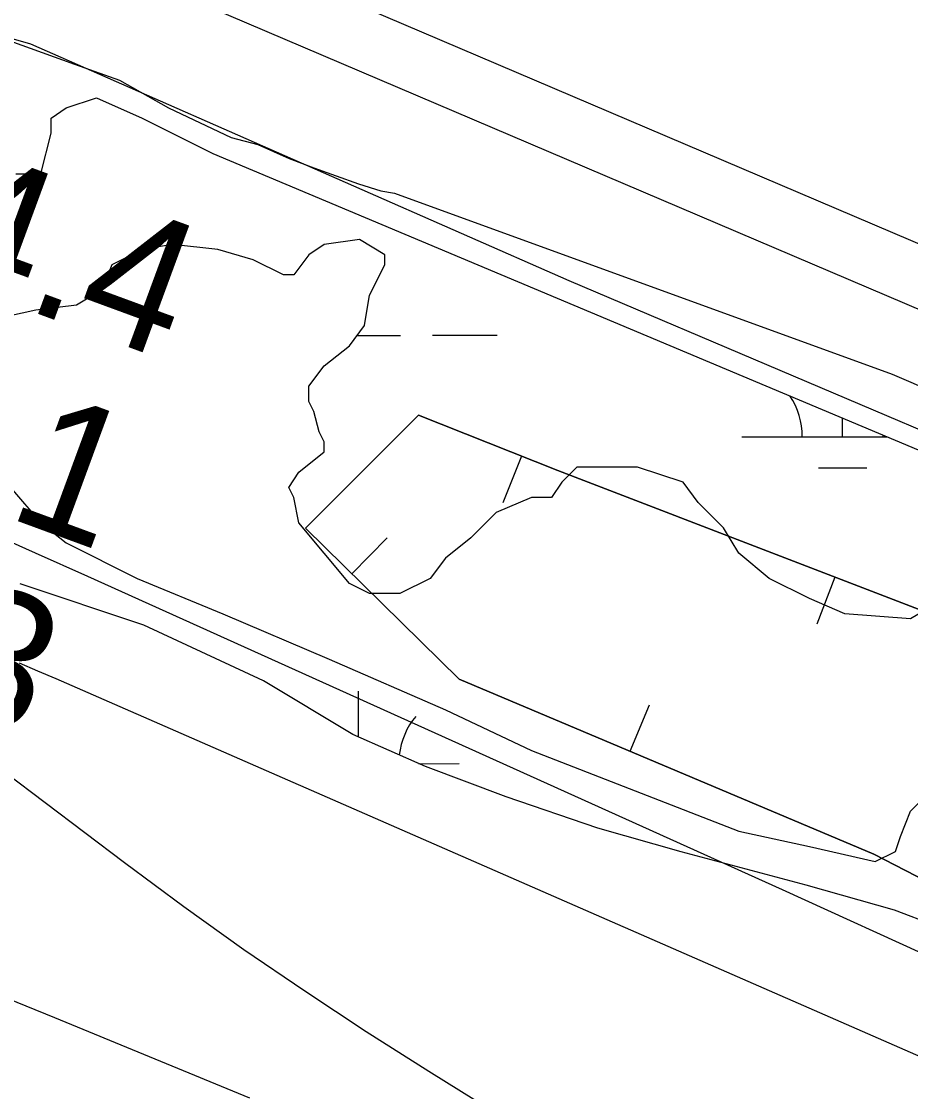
# Model space of a CAD drawing. Extents: x 3329297 to 3367176, y 649250 to 674653.
# Drawn here: x 3337745 to 3338186, y 670619 to 671150 of the extents above; entities that cross this region are included whole.
import ezdxf

# ---------------------------------------------------------------- set-up
doc = ezdxf.new("R2010")
doc.units = 0
for name, color, linetype in [('V-BORW-LINE', 7, 'Continuous'), ('V-LEVE-TOET', 7, 'Continuous'), ('V-RIVR-EDGE', 7, 'Continuous'), ('V-RIVR-RANG', 7, 'Continuous'), ('V-SITE-VEGE', 7, 'Continuous'), ('V-SURV-LINE', 7, 'Continuous'), ('V-TOPO-MAJR', 7, 'Continuous'), ('V-TOPO-MINR', 7, 'Continuous'), ('V-WETL-SWMP', 7, 'Continuous')]:
    doc.layers.add(name, color=color, linetype=linetype)

msp = doc.modelspace()

# ---------------------------------------------------------------- linework, layer by layer
at = {"layer": 'V-BORW-LINE'}
for p, q in [((3337993.36, 670934.62), (3337984.09, 670911.41)), ((3337909.21, 670876.26), (3337926.74, 670894.08)), ((3338148.76, 670874.56), (3338139.78, 670851.23)), ((3338047.15, 670788.14), (3338056.88, 670811.17))]:
    msp.add_line(p, q, dxfattribs=at)
for points in [[(3340076.37, 669713.98), (3339874.76, 669804.31), (3339743.28, 669952.59), (3339509.89, 670071.69), (3339297.49, 670198.94), (3339072.87, 670329.28), (3338751.48, 670497.13), (3338584.57, 670560.64), (3338340.64, 670648.08), (3338168.09, 670737.02), (3337962.36, 670823.98), (3337886.23, 670898.86), (3337942.26, 670955.03), (3338011.38, 670927.43), (3338249.54, 670835.78), (3338461.26, 670725.61), (3338661.36, 670616.17), (3338879.62, 670520.18), (3339048.86, 670428.73), (3339126.36, 670392.07), (3339225.53, 670343.98), (3339271.3, 670329.46)], [(3338538.42, 670683.41), (3338461.26, 670725.61), (3338249.54, 670835.78), (3338011.38, 670927.43), (3337942.26, 670955.03), (3337886.23, 670898.86), (3337962.36, 670823.98), (3338168.09, 670737.02), (3338340.64, 670648.08), (3338486.77, 670595.7)]]:
    msp.add_lwpolyline(points, dxfattribs=at)
at = {"layer": 'V-LEVE-TOET'}
msp.add_lwpolyline([(3340086.07, 669878.32), (3339928.04, 670005.5), (3339884.34, 670048.24), (3339817.4, 670097.22), (3339686.01, 670171.48), (3339507.75, 670267.73), (3339342.66, 670351.8), (3339186.35, 670434.62), (3338995.14, 670537.52), (3338794.67, 670646.24), (3338482.64, 670816.66), (3338239.58, 670927.07), (3338016.97, 671021.61), (3337749.83, 671139.03), (3337732.98, 671143.93), (3337713.57, 671153.49), (3337595.68, 671206.86), (3337293.29, 671333.23), (3336964.27, 671471.26), (3336549.79, 671644.86), (3336202.79, 671796.48), (3335798.63, 671978.49)], dxfattribs=at)
at = {"layer": 'V-RIVR-EDGE'}
msp.add_spline([(3339166.35, 669632.45), (3339148.52, 669636.37), (3339138.83, 669636.78), (3339122.94, 669641.48), (3339105.12, 669646.95), (3339096.99, 669652.01), (3339093.12, 669656.29), (3339089.26, 669664.44), (3339086.56, 669669.1), (3339078.82, 669674.94), (3339053.64, 669688.18), (3339028.47, 669702.21), (3339020.72, 669706.49), (3339018, 669704.17), (3339012.57, 669704.57), (3339008.7, 669708.07), (3339008.32, 669710.4), (3339007.94, 669713.12), (3339007.56, 669715.06), (3338988.58, 669723.63), (3338974.64, 669732.59), (3338973.09, 669734.53), (3338972.71, 669738.02), (3338974.27, 669740.35), (3338974.28, 669743.84), (3338966.94, 669753.94), (3338965.01, 669758.6), (3338963.85, 669760.54), (3338956.49, 669764.43), (3338944.87, 669769.5), (3338928.21, 669778.08), (3338920.86, 669785.07), (3338906.56, 669803.34), (3338897.28, 669814.22), (3338888, 669824.71), (3338880.26, 669833.26), (3338874.07, 669838.71), (3338867.87, 669840.27), (3338862.06, 669843), (3338858.57, 669843.01), (3338858.58, 669844.95), (3338858.24, 669867.83), (3338860.58, 669870.93), (3338861.75, 669873.25), (3338861.76, 669876.35), (3338860.21, 669879.46), (3338854.02, 669882.58), (3338849.02, 669903.14), (3338843.63, 669917.51), (3338832.81, 669931.11), (3338822.75, 669940.83), (3338804.56, 669955.22), (3338800.68, 669956.78), (3338796.03, 669956.79), (3338788.66, 669955.26), (3338782.44, 669952.17), (3338775.47, 669955.68), (3338770.44, 669960.35), (3338765.41, 669965.01), (3338754.18, 669972.41), (3338742.57, 669981.36), (3338728.24, 669988.76), (3338714.68, 669995), (3338701.13, 670003.56), (3338693.4, 670012.11), (3338687.99, 670020.27), (3338682.59, 670033.47), (3338677.18, 670040.46), (3338665.17, 670046.31), (3338655.1, 670048.66), (3338655.48, 670045.95), (3338653.54, 670045.56), (3338643.46, 670046.36), (3338635.32, 670050.26), (3338633, 670052.98), (3338626.41, 670055.33), (3338615.17, 670057.29), (3338608.97, 670058.08), (3338601.61, 670062.76), (3338592.32, 670069.37), (3338582.25, 670071.72), (3338574.11, 670074.46), (3338568.3, 670078.74), (3338562.5, 670084.57), (3338561.34, 670087.67), (3338554.75, 670088.85), (3338551.26, 670089.25), (3338548.94, 670091.97), (3338544.31, 670098.58), (3338517.19, 670108.73), (3338513.32, 670111.84), (3338511.39, 670115.72), (3338497.82, 670118.86), (3338480, 670125.88), (3338471.48, 670130.17), (3338466.45, 670134.83), (3338451.73, 670140.3), (3338441.26, 670142.65), (3338438.16, 670142.27), (3338431.18, 670145.39), (3338420.34, 670150.07), (3338407.93, 670152.43), (3338393.21, 670156.73), (3338378.49, 670165.69), (3338345.2, 670189.43), (3338316.55, 670206.56), (3338280.93, 670231.47), (3338237.55, 670254.45), (3338210.45, 670270.81), (3338182.57, 670289.88), (3338148.9, 670317.5), (3338126.07, 670336.94), (3338116.01, 670348.22), (3338106.73, 670356.77), (3338093.56, 670363.78), (3338076.9, 670368.87), (3338057.53, 670376.28), (3338042.81, 670383.3), (3338026.54, 670392.65), (3338007.18, 670402.39), (3337994, 670405.52), (3337971.52, 670413.34), (3337948.66, 670420.76), (3337916.51, 670434.03), (3337912.65, 670440.63), (3337911.11, 670448.78), (3337908.8, 670453.82), (3337904.54, 670455.77), (3337890.98, 670459.68), (3337883.62, 670464.74), (3337879.36, 670466.69), (3337872.38, 670467.1), (3337862.68, 670467.12), (3337849.88, 670465.99), (3337839.8, 670463.69), (3337826.22, 670462.56), (3337810.72, 670465.7), (3337802.19, 670469.21), (3337788.25, 670478.16), (3337779.73, 670480.51), (3337774.3, 670481.69), (3337768.89, 670486.74), (3337764.63, 670490.63), (3337755.72, 670494.92), (3337749.13, 670496.88), (3337745.26, 670497.27), (3337740.6, 670495.35), (3337738.66, 670496.13), (3337735.18, 670499.24), (3337729.76, 670503.52), (3337724.73, 670508.18), (3337720.08, 670512.07), (3337706.13, 670514.43), (3337677.86, 670531.18), (3337643.77, 670545.22), (3337600.78, 670567.05), (3337560.1, 670585.37), (3337510.14, 670611.87), (3337463.28, 670636.42), (3337442.36, 670644.22), (3337416.78, 670652.43), (3337405.55, 670657.5), (3337401.68, 670661.39), (3337400.13, 670663.33), (3337395.49, 670665.67), (3337388.89, 670666.07), (3337376.88, 670670.76), (3337362.94, 670677.77), (3337340.87, 670690.62), (3337309.5, 670706.99), (3337291.29, 670714.79), (3337276.18, 670722.97), (3337252.56, 670736.99), (3337220.04, 670756.85), (3337154.99, 670798.5), (3337124.41, 670821.07), (3337111.24, 670827.31), (3337094.19, 670832.78), (3337075.97, 670836.7), (3337050.39, 670842.59), (3337028.69, 670849.62), (3337007.78, 670860.53), (3336991.89, 670867.94), (3336983.37, 670871.06), (3336969.03, 670873.42), (3336939.95, 670875.43), (3336901.97, 670884.45), (3336863.6, 670895.79), (3336821.37, 670910.63), (3336786.5, 670926.23), (3336740.02, 670949.61), (3336682.31, 670976.12), (3336635.44, 670997.18), (3336603.68, 671013.55), (3336585.47, 671022.51), (3336583.15, 671026.4), (3336580.06, 671031.06), (3336576.19, 671034.56), (3336549.46, 671045.09), (3336500.24, 671058.01), (3336451.41, 671070.16), (3336425.44, 671074.49), (3336399.85, 671076.49), (3336361.07, 671078.91), (3336337.43, 671082.85), (3336313.4, 671088.34), (3336290.92, 671094.6), (3336280.46, 671097.34), (3336275.41, 671097.35), (3336257.58, 671097.39), (3336194.82, 671123.92), (3336129.35, 671154.33), (3336078.61, 671179.66), (3336032.91, 671203.04), (3335979.46, 671230.32), (3335943.05, 671245.54), (3335907.79, 671259.2), (3335894.23, 671264.66), (3335887.64, 671265.45), (3335873.31, 671273.63), (3335871.38, 671277.13), (3335862.86, 671281.41), (3335831.09, 671293.51), (3335799.33, 671308.72), (3335763.7, 671327.42), (3335724.58, 671346.9), (3335714.51, 671351.97), (3335703.27, 671355.1), (3335699.01, 671358.21), (3335680.04, 671369.9), (3335645.95, 671385.49), (3335603.71, 671399.17), (3335573.09, 671406.61), (3335518.06, 671419.93), (3335470.4, 671436.73), (3335433.98, 671449.62), (3335405.32, 671465.97), (3335397.96, 671471.03), (3335385.94, 671471.06), (3335366.94, 671468.78), (3335345.98, 671463.02), (3335338.62, 671464.59), (3335338.62, 671467.3), (3335339.03, 671475.83), (3335337.87, 671478.94), (3335334.39, 671482.05), (3335319.67, 671486.74), (3335303, 671491.05), (3335280.12, 671488.39), (3335259.15, 671479.52), (3335245.56, 671472.19), (3335233.15, 671471.44), (3335223.85, 671474.18), (3335210.68, 671481.97), (3335198.67, 671485.88), (3335156.4, 671487.53), (3335124.61, 671488.39), (3335114.13, 671484.92), (3335094.71, 671474.11), (3335085.4, 671473.36), (3335075.32, 671475.71), (3335065.63, 671477.67), (3335064.86, 671478.45), (3335067.59, 671483.1), (3335066.81, 671484.65), (3335063.72, 671489.31), (3335039.71, 671501.39), (3335020.73, 671509.2), (3335003.28, 671511.95), (3334994.76, 671515.46), (3334990.89, 671517.03), (3334963, 671533.38), (3334933.18, 671549.36), (3334916.12, 671551.34), (3334894.42, 671557.6), (3334863.43, 671571.25), (3334847.95, 671581.75), (3334834.78, 671587.99), (3334809.21, 671598.53), (3334767.76, 671617.24), (3334744.9, 671627.77), (3334711.2, 671642.2), (3334691.44, 671649.23), (3334670.12, 671653.16), (3334647.65, 671659.81), (3334620.14, 671672.29), (3334605.42, 671678.53), (3334581, 671683.24), (3334555.81, 671689.12), (3334542.23, 671688.38), (3334534.09, 671688.79), (3334531.39, 671696.55), (3334523.66, 671706.27), (3334505.85, 671714.84), (3334480.26, 671719.17), (3334460.49, 671721.93), (3334457, 671720.39), (3334455.05, 671716.91), (3334456.59, 671713.8), (3334463.19, 671714.56), (3334467.45, 671712.22), (3334467.44, 671710.28), (3334462.78, 671708.35), (3334446.88, 671706.84), (3334429.04, 671707.66), (3334403.46, 671713.93), (3334397.66, 671718.6), (3334391.46, 671722.88), (3334378.67, 671723.69), (3334340.28, 671727.27), (3334305.39, 671730.07), (3334290.26, 671730.11), (3334281.35, 671731.68), (3334271.66, 671734.81), (3334266.23, 671735.6), (3334258.08, 671732.9), (3334246.43, 671726.73), (3334241.39, 671726.35), (3334232.48, 671729.48), (3334218.91, 671729.9), (3334190.6, 671730.74), (3334178.97, 671731.94), (3334163.47, 671737.4), (3334156.1, 671736.65), (3334151.44, 671732.39), (3334148.33, 671732.4), (3334142.53, 671735.91), (3334132.83, 671736.32), (3334110.73, 671737.53), (3334106.86, 671739.48), (3334099.89, 671744.15), (3334081.28, 671748.08), (3334072.75, 671747.71), (3334041.74, 671753.61), (3334018.09, 671757.54), (3334010.35, 671760.28), (3333999.89, 671767.67), (3333992.15, 671771.95), (3333987.1, 671771.19), (3333984.38, 671768.48), (3333980.12, 671768.49), (3333976.64, 671772.77), (3333969.66, 671775.11), (3333958.81, 671778.24), (3333949.91, 671783.31), (3333945.64, 671782.93), (3333941.37, 671782.16), (3333931.3, 671788.01), (3333925.87, 671788.02), (3333915.4, 671788.82), (3333900.29, 671791.57), (3333878.2, 671798.61), (3333856.9, 671811.07), (3333845.68, 671822.73), (3333832.9, 671828.97), (3333818.18, 671834.82), (3333817.41, 671837.15), (3333813.53, 671837.55), (3333800.36, 671841.85), (3333795.71, 671844.96), (3333793.79, 671851.56), (3333792.24, 671854.28), (3333782.95, 671858.18), (3333767.85, 671869.46), (3333755.47, 671879.57), (3333746.17, 671884.64), (3333742.68, 671886.2), (3333733.76, 671885.83), (3333720.97, 671886.64), (3333714.38, 671889.76), (3333707.8, 671895.2), (3333701.62, 671902.59), (3333696.98, 671908.42), (3333690.4, 671913.09), (3333677.23, 671920.49), (3333664.47, 671934.87), (3333650.92, 671945.76), (3333635.04, 671952), (3333625.75, 671959.78), (3333617.63, 671968.72), (3333606.39, 671969.91), (3333600.97, 671974.19), (3333597.87, 671978.08), (3333590.14, 671988.96), (3333572.36, 672009.16), (3333553.4, 672029.38), (3333532.11, 672045.72), (3333511.21, 672062.06), (3333486.44, 672080.35), (3333466.3, 672090.87), (3333451.59, 672102.92), (3333445.79, 672109.53), (3333446.58, 672114.96), (3333429.16, 672126.25), (3333421.43, 672137.9), (3333420.68, 672148.76), (3333415.26, 672151.1), (3333404.71, 672151.61)], degree=3, dxfattribs=at)
at = {"layer": 'V-SITE-VEGE'}
for p, q in [((3337739.42, 671140.7), (3337771.61, 671129.21)), ((3337771.61, 671129.21), (3337793.81, 671121.16)), ((3337793.81, 671121.16), (3337818.18, 671107.53)), ((3337818.18, 671107.53), (3337849.22, 671092.7)), ((3337849.22, 671092.7), (3337862.56, 671089.22)), ((3337862.56, 671089.22), (3337878.08, 671082.36)), ((3337878.08, 671082.36), (3337890.29, 671077.77)), ((3337890.29, 671077.77), (3337912.49, 671069.73)), ((3337912.49, 671069.73), (3337923.59, 671066.27)), ((3337923.59, 671066.27), (3337930.27, 671065.08)), ((3337930.27, 671065.08), (3338177.23, 670975.32)), ((3337820.13, 671039.62), (3337805.08, 671037.11)), ((3337842.71, 671037.11), (3337820.13, 671039.62)), ((3337895.38, 671039.62), (3337887.86, 671034.6)), ((3337912.94, 671042.14), (3337895.38, 671039.62)), ((3337925.48, 671034.6), (3337912.94, 671042.14)), ((3337805.08, 671037.11), (3337790.03, 671029.58)), ((3337860.27, 671032.09), (3337842.71, 671037.11)), ((3337887.86, 671034.6), (3337880.33, 671024.56)), ((3337925.48, 671029.58), (3337925.48, 671034.6)), ((3337790.03, 671029.58), (3337785.02, 671017.03)), ((3337875.32, 671024.56), (3337860.27, 671032.09)), ((3337917.96, 671014.52), (3337925.48, 671029.58)), ((3337880.33, 671024.56), (3337875.32, 671024.56)), ((3337785.02, 671017.03), (3337772.48, 671009.5)), ((3337915.45, 670999.46), (3337917.96, 671014.52)), ((3337752.41, 671006.99), (3337717.29, 670999.46)), ((3337772.48, 671009.5), (3337752.41, 671006.99)), ((3337907.92, 670989.42), (3337915.45, 670999.46)), ((3337895.38, 670979.38), (3337907.92, 670989.42)), ((3337887.86, 670969.33), (3337895.38, 670979.38)), ((3338177.23, 670975.32), (3338398.05, 670880.02)), ((3337887.86, 670961.8), (3337887.86, 670969.33)), ((3337890.37, 670956.79), (3337887.86, 670961.8)), ((3337892.88, 670946.74), (3337890.37, 670956.79)), ((3337895.38, 670941.72), (3337892.88, 670946.74)), ((3337895.38, 670936.7), (3337895.38, 670941.72)), ((3337882.84, 670926.66), (3337895.38, 670936.7)), ((3337877.83, 670919.13), (3337882.84, 670926.66)), ((3338020.8, 670929.17), (3338013.27, 670921.64)), ((3338050.9, 670929.17), (3338020.8, 670929.17)), ((3338073.47, 670921.64), (3338050.9, 670929.17)), ((3338013.27, 670921.64), (3338008.26, 670914.11)), ((3338081, 670911.6), (3338073.47, 670921.64)), ((3337739.87, 670919.13), (3337754.92, 670901.56)), ((3337880.33, 670914.11), (3337877.83, 670919.13)), ((3337882.84, 670901.56), (3337880.33, 670914.11)), ((3337998.22, 670914.11), (3337980.67, 670906.58)), ((3338008.26, 670914.11), (3337998.22, 670914.11)), ((3338093.54, 670899.05), (3338081, 670911.6)), ((3337980.67, 670906.58), (3337968.12, 670894.03)), ((3337754.92, 670901.56), (3337767.46, 670891.52)), ((3337907.92, 670871.43), (3337882.84, 670901.56)), ((3338101.06, 670886.49), (3338093.54, 670899.05)), ((3337767.46, 670891.52), (3337802.58, 670873.94)), ((3337968.12, 670894.03), (3337955.58, 670883.98)), ((3338116.11, 670873.94), (3338101.06, 670886.49)), ((3337955.58, 670883.98), (3337948.06, 670873.94)), ((3337802.58, 670873.94), (3337845.22, 670856.37)), ((3337948.06, 670873.94), (3337933.01, 670866.41)), ((3338136.18, 670863.9), (3338116.11, 670873.94)), ((3337917.96, 670866.41), (3337907.92, 670871.43)), ((3337933.01, 670866.41), (3337917.96, 670866.41)), ((3338153.74, 670856.37), (3338136.18, 670863.9)), ((3338198.89, 670861.39), (3338186.34, 670853.86)), ((3337845.22, 670856.37), (3337897.89, 670833.78)), ((3338186.34, 670853.86), (3338153.74, 670856.37)), ((3337897.89, 670833.78), (3337955.58, 670808.68)), ((3337955.58, 670808.68), (3337998.22, 670788.59)), ((3337998.22, 670788.59), (3338101.06, 670748.43)), ((3338186.34, 670758.47), (3338198.89, 670771.02)), ((3338181.33, 670745.92), (3338186.34, 670758.47)), ((3338101.06, 670748.43), (3338136.18, 670740.9)), ((3338136.18, 670740.9), (3338168.79, 670733.37)), ((3338178.82, 670738.39), (3338181.33, 670745.92)), ((3338168.79, 670733.37), (3338178.82, 670738.39)), ((3337761.85, 670655.88), (3337667.68, 670694.24)), ((3337858.47, 670616.04), (3337761.85, 670655.88))]:
    msp.add_line(p, q, dxfattribs=at)
at = {"layer": 'V-SURV-LINE'}
for points in [[(3335488.59, 672191.71), (3338475.92, 670918.34)], [(3338464.18, 670890.74), (3335476.85, 672164.11)]]:
    msp.add_lwpolyline(points, dxfattribs=at)
at = {"layer": 'V-TOPO-MAJR'}
msp.add_lwpolyline([(3337726.05, 670898.17), (3337752.09, 670886.69), (3337778.08, 670875.09), (3338122.56, 670719.61), (3338203.19, 670682.8), (3338283.62, 670645.52), (3338363.71, 670607.56), (3338443.59, 670569.13), (3338551.98, 670516.4), (3338577.46, 670503.9), (3338602.88, 670491.29), (3338628.22, 670478.5), (3338653.49, 670465.59), (3338793.64, 670393.44), (3338823.35, 670378.59)], dxfattribs=at)
at = {"layer": 'V-TOPO-MINR'}
for points in [[(3337744.1, 670832.04), (3337753.21, 670828.15), (3337762.31, 670824.22), (3338567.68, 670471.85)], [(3337978.39, 670609.92), (3337947.27, 670629.23), (3337916.34, 670648.84), (3337885.78, 670669.02), (3337855.55, 670689.66), (3337825.79, 670710.98), (3337796.34, 670732.75), (3337737.28, 670777.47)]]:
    msp.add_lwpolyline(points, dxfattribs=at)
at = {"layer": 'V-WETL-SWMP'}
for p, q in [((3337759.94, 671102.39), (3337767.46, 671107.41)), ((3337767.46, 671107.41), (3337782.51, 671112.43)), ((3337782.51, 671112.43), (3337805.09, 671102.39)), ((3337759.94, 671094.86), (3337759.94, 671102.39)), ((3337805.09, 671102.39), (3337840.2, 671084.81)), ((3337754.92, 671074.77), (3337759.94, 671094.86)), ((3337840.2, 671084.81), (3338216.45, 670926.67)), ((3337742.38, 671074.77), (3337754.92, 671074.77)), ((3337820.13, 671039.62), (3337805.08, 671037.11)), ((3337842.71, 671037.11), (3337820.13, 671039.62)), ((3337895.38, 671039.62), (3337887.86, 671034.6)), ((3337912.94, 671042.13), (3337895.38, 671039.62)), ((3337925.48, 671034.6), (3337912.94, 671042.13)), ((3337805.08, 671037.11), (3337790.03, 671029.58)), ((3337860.27, 671032.09), (3337842.71, 671037.11)), ((3337887.86, 671034.6), (3337880.33, 671024.56)), ((3337925.48, 671029.58), (3337925.48, 671034.6)), ((3337790.03, 671029.58), (3337785.02, 671017.03)), ((3337875.32, 671024.56), (3337860.27, 671032.09)), ((3337917.96, 671014.52), (3337925.48, 671029.58)), ((3337880.33, 671024.56), (3337875.32, 671024.56)), ((3337785.02, 671017.03), (3337772.48, 671009.5)), ((3337915.45, 670999.46), (3337917.96, 671014.52)), ((3337752.41, 671006.99), (3337717.29, 670999.46)), ((3337772.48, 671009.5), (3337752.41, 671006.99)), ((3337907.92, 670989.42), (3337915.45, 670999.46)), ((3337911.75, 670994.52), (3337933.23, 670994.56)), ((3337949.23, 670994.59), (3337981.23, 670994.65)), ((3337895.38, 670979.38), (3337907.92, 670989.42)), ((3337887.86, 670969.34), (3337895.38, 670979.38)), ((3337887.86, 670961.8), (3337887.86, 670969.34)), ((3337890.37, 670956.78), (3337887.86, 670961.8)), ((3337892.88, 670946.74), (3337890.37, 670956.78)), ((3338152.64, 670944.24), (3338152.62, 670953.5)), ((3337895.38, 670941.72), (3337892.88, 670946.74)), ((3338102.64, 670944.14), (3338174.55, 670944.28)), ((3337895.38, 670936.7), (3337895.38, 670941.72)), ((3337882.84, 670926.66), (3337895.38, 670936.7)), ((3337877.83, 670919.13), (3337882.84, 670926.66)), ((3338020.8, 670929.17), (3338013.27, 670921.64)), ((3338050.9, 670929.17), (3338020.8, 670929.17)), ((3338073.47, 670921.64), (3338050.9, 670929.17)), ((3338140.67, 670928.78), (3338164.67, 670928.83)), ((3338013.27, 670921.64), (3338008.26, 670914.11)), ((3338081, 670911.6), (3338073.47, 670921.64)), ((3337739.87, 670919.13), (3337754.92, 670901.56)), ((3337880.33, 670914.11), (3337877.83, 670919.13)), ((3337882.84, 670901.56), (3337880.33, 670914.11)), ((3337998.22, 670914.11), (3337980.67, 670906.58)), ((3338008.26, 670914.11), (3337998.22, 670914.11)), ((3338093.54, 670899.05), (3338081, 670911.6)), ((3337980.67, 670906.58), (3337968.12, 670894.03)), ((3337754.92, 670901.56), (3337767.46, 670891.52)), ((3337907.92, 670871.43), (3337882.84, 670901.56)), ((3338101.06, 670886.5), (3338093.54, 670899.05)), ((3337767.46, 670891.52), (3337802.58, 670873.94)), ((3337968.12, 670894.03), (3337955.58, 670883.99)), ((3338116.11, 670873.94), (3338101.06, 670886.5)), ((3337955.58, 670883.99), (3337948.06, 670873.94)), ((3337802.58, 670873.94), (3337845.22, 670856.37)), ((3337948.06, 670873.94), (3337933.01, 670866.41)), ((3338136.18, 670863.9), (3338116.11, 670873.94)), ((3337806, 670850.73), (3337744.59, 670871.2)), ((3337917.96, 670866.41), (3337907.92, 670871.43)), ((3337933.01, 670866.41), (3337917.96, 670866.41)), ((3338153.74, 670856.37), (3338136.18, 670863.9)), ((3337845.22, 670856.37), (3337897.89, 670833.78)), ((3338186.35, 670853.86), (3338153.74, 670856.37)), ((3337865.33, 670823.11), (3337806, 670850.73)), ((3337897.89, 670833.78), (3337955.58, 670808.68)), ((3337909.66, 670796.47), (3337865.33, 670823.11)), ((3337912.45, 670795.24), (3337912.4, 670817.92)), ((3337955.58, 670808.68), (3337998.22, 670788.59)), ((3337945.71, 670780.55), (3337909.66, 670796.47)), ((3337998.22, 670788.59), (3338101.06, 670748.43)), ((3337942.47, 670781.98), (3337962.47, 670782.02)), ((3337985.65, 670765.55), (3337945.71, 670780.55)), ((3338031.13, 670749.99), (3337985.65, 670765.55)), ((3338181.33, 670745.92), (3338186.35, 670758.47)), ((3338072.53, 670738.2), (3338031.13, 670749.99)), ((3338101.06, 670748.43), (3338136.18, 670740.9)), ((3338136.18, 670740.9), (3338168.79, 670733.37)), ((3338178.82, 670738.39), (3338181.33, 670745.92)), ((3338134.58, 670721.7), (3338072.53, 670738.2)), ((3338168.79, 670733.37), (3338178.82, 670738.39)), ((3338178.36, 670709.22), (3338134.58, 670721.7)), ((3338225.5, 670691.36), (3338178.36, 670709.22))]:
    msp.add_line(p, q, dxfattribs=at)
for centre, start, end in [((3338097.39, 670944.61), 359.3365, 34.3027), ((3338207.88, 670944.82), 179.5655, 180.8801), ((3337967.71, 670782.5), 139.3365, 173.8017)]:
    msp.add_arc(centre, 35.25, start, end, dxfattribs=at)

# ---------------------------------------------------------------- texts
at = {"layer": 'V-RIVR-RANG'}
for s, p in [('24.4', (3337652.28, 671042.44)), ('24.1', (3337620.22, 670947.68)), ('32.3', (3337583.71, 670854.56))]:
    msp.add_text(s, height=67, rotation=339.8083, dxfattribs=at).set_placement(p)

doc.saveas('drawing.dxf')
